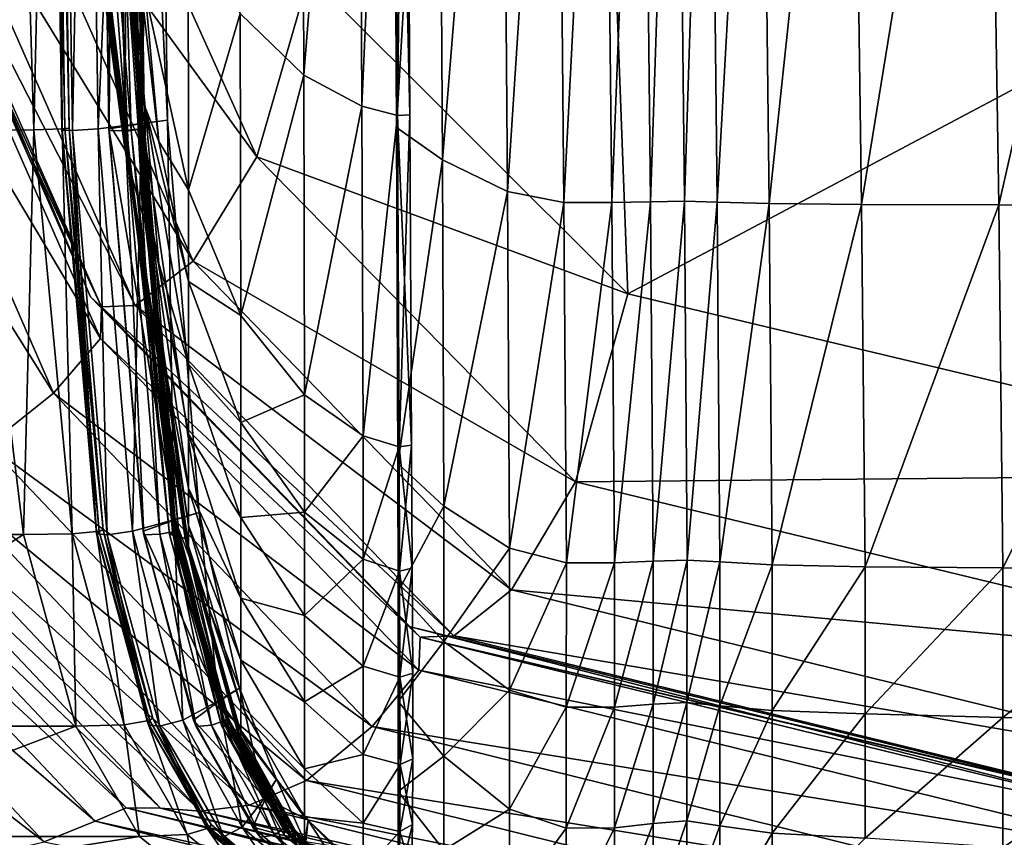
# Model space of a CAD drawing. Header units: millimetres. Extents: x 2387 to 13955, y -4964 to 364.
# Tile 693 of 1056: x 2447 to 2462, y -358 to -345. Entities that reach past the tile are written whole.
import ezdxf

# ---------------------------------------------------------------- set-up
doc = ezdxf.new("R2010")
doc.units = ezdxf.units.MM
doc.header["$MEASUREMENT"] = 0
doc.layers.add('Predefinito', color=7, linetype='Continuous', true_color=0x000000)

# ---------------------------------------------------------------- blocks, each defined once
blk = doc.blocks.new('Blocco 09')
at = {"layer": 'Predefinito'}
for points in [[(-960.847, -602.608, 16.824), (-960.808, -613.825, 16.898), (-961.812, -612.852, 18.824)], [(-960.808, -613.825, 16.898), (-960.847, -602.608, 16.824), (-959.942, -602.875, 15.896)], [(-965.072, -614.694, 435.733), (-965.43, -602.864, 435.724), (-964.804, -602.857, 433.915)], [(-964.804, -602.857, 433.915), (-964.624, -614.677, 433.923), (-965.072, -614.694, 435.733)], [(-964.624, -614.677, 433.923), (-964.804, -602.857, 433.915), (-964.693, -602.853, 433.742)], [(-964.515, -614.666, 433.749), (-964.693, -602.853, 433.742), (-964.762, -602.857, 433.548)], [(-964.693, -602.853, 433.742), (-964.515, -614.666, 433.749), (-964.624, -614.677, 433.923)], [(-964.464, -614.702, 430.157), (-964.647, -602.867, 430.15), (-964.234, -602.857, 427.747)], [(-964.234, -602.857, 427.747), (-964.055, -614.676, 427.752), (-964.464, -614.702, 430.157)], [(-964.055, -614.676, 427.752), (-964.234, -602.857, 427.747), (-963.543, -602.827, 426.922)], [(-963.355, -614.594, 426.716), (-963.525, -602.827, 426.712), (-964.067, -602.858, 425.783)], [(-963.543, -602.827, 426.922), (-963.373, -614.594, 426.926), (-964.055, -614.676, 427.752)], [(-963.422, -614.683, 419.978), (-963.603, -602.861, 419.976), (-963.503, -602.857, 419.797)], [(-963.323, -614.672, 419.799), (-963.503, -602.857, 419.797), (-963.582, -602.861, 419.607)], [(-963.373, -614.594, 426.926), (-963.543, -602.827, 426.922), (-963.122, -602.807, 426.852)], [(-962.959, -614.539, 426.856), (-963.122, -602.807, 426.852), (-963.525, -602.827, 426.712)], [(-963.525, -602.827, 426.712), (-963.355, -614.594, 426.716), (-962.959, -614.539, 426.856)], [(-963.503, -602.857, 419.797), (-963.323, -614.672, 419.799), (-963.422, -614.683, 419.978)], [(-963.122, -602.807, 426.852), (-962.959, -614.539, 426.856), (-963.373, -614.594, 426.926)], [(-965.43, -602.864, 435.724), (-965.072, -614.694, 435.733), (-966.023, -614.699, 440.837)], [(-963.642, -614.754, 360.677), (-965.062, -602.897, 360.758), (-965.249, -602.965, 218.878)], [(-965.249, -602.965, 218.878), (-963.652, -614.873, 218.553), (-963.642, -614.754, 360.677)], [(-963.652, -614.873, 218.553), (-965.249, -602.965, 218.878), (-964.913, -604.242, 77.763)], [(-963.61, -614.712, 412.597), (-964.5, -602.872, 412.596), (-965.062, -602.897, 360.758)], [(-965.062, -602.897, 360.758), (-963.642, -614.754, 360.677), (-963.61, -614.712, 412.597)], [(-964.582, -614.677, 433.555), (-964.762, -602.857, 433.548), (-964.812, -602.864, 432.596)], [(-964.63, -614.695, 432.604), (-964.812, -602.864, 432.596), (-964.647, -602.867, 430.15)], [(-964.812, -602.864, 432.596), (-964.63, -614.695, 432.604), (-964.582, -614.677, 433.555)], [(-964.762, -602.857, 433.548), (-964.582, -614.677, 433.555), (-964.515, -614.666, 433.749)], [(-964.647, -602.867, 430.15), (-964.464, -614.702, 430.157), (-964.63, -614.695, 432.604)], [(-963.537, -614.702, 417.759), (-963.896, -602.868, 417.757), (-964.5, -602.872, 412.596)], [(-964.5, -602.872, 412.596), (-963.61, -614.712, 412.597), (-963.537, -614.702, 417.759)], [(-963.887, -614.677, 425.787), (-964.067, -602.858, 425.783), (-964.066, -602.869, 423.344)], [(-964.067, -602.858, 425.783), (-963.887, -614.677, 425.787), (-963.355, -614.594, 426.716)], [(-963.883, -614.705, 423.348), (-964.066, -602.869, 423.344), (-963.814, -602.867, 420.906)], [(-964.066, -602.869, 423.344), (-963.883, -614.705, 423.348), (-963.887, -614.677, 425.787)], [(-963.401, -614.683, 419.609), (-963.582, -602.861, 419.607), (-963.896, -602.868, 417.757)], [(-963.896, -602.868, 417.757), (-963.537, -614.702, 417.759), (-963.401, -614.683, 419.609)], [(-963.814, -602.867, 420.906), (-963.631, -614.7, 420.908), (-963.883, -614.705, 423.348)], [(-963.631, -614.7, 420.908), (-963.814, -602.867, 420.906), (-963.603, -602.861, 419.976)], [(-963.603, -602.861, 419.976), (-963.422, -614.683, 419.978), (-963.631, -614.7, 420.908)], [(-963.582, -602.861, 419.607), (-963.401, -614.683, 419.609), (-963.323, -614.672, 419.799)], [(-959.942, -602.875, 15.896), (-959.889, -614.32, 15.954), (-960.808, -613.825, 16.898)], [(-959.889, -614.32, 15.954), (-959.942, -602.875, 15.896), (-959.386, -602.956, 15.787)], [(-959.386, -602.956, 15.787), (-959.326, -614.467, 15.834), (-959.889, -614.32, 15.954)], [(-959.326, -614.467, 15.834), (-959.386, -602.956, 15.787), (-959.403, -603.055, 15.228)], [(-959.326, -614.467, 15.834), (-959.386, -602.956, 15.787), (-959.196, -602.95, 15.937)], [(-959.133, -614.453, 15.98), (-959.196, -602.95, 15.937), (-959.386, -602.956, 15.787)], [(-959.386, -602.956, 15.787), (-959.326, -614.467, 15.834), (-959.133, -614.453, 15.98)], [(-959.196, -602.95, 15.937), (-959.133, -614.453, 15.98), (-959.326, -614.467, 15.834)], [(-959.341, -614.655, 15.276), (-959.403, -603.055, 15.228), (-958.69, -603.327, 14.151)], [(-959.403, -603.055, 15.228), (-959.341, -614.655, 15.276), (-959.326, -614.467, 15.834)], [(-958.69, -603.327, 14.151), (-958.616, -615.164, 14.186), (-959.341, -614.655, 15.276)], [(-958.616, -615.164, 14.186), (-958.69, -603.327, 14.151), (-957.68, -603.597, 13.131)], [(-957.68, -603.597, 13.131), (-957.588, -615.668, 13.153), (-958.616, -615.164, 14.186)], [(-957.588, -615.668, 13.153), (-957.68, -603.597, 13.131), (-956.807, -603.688, 12.743)], [(-956.807, -603.688, 12.743), (-956.695, -615.839, 12.766), (-957.588, -615.668, 13.153)], [(-956.695, -615.839, 12.766), (-956.807, -603.688, 12.743), (-956.067, -603.689, 12.734)], [(-956.067, -603.689, 12.734), (-955.939, -615.839, 12.765), (-956.695, -615.839, 12.766)], [(-955.939, -615.839, 12.765), (-956.067, -603.689, 12.734), (-955.457, -603.685, 12.853)], [(-955.457, -603.685, 12.853), (-955.325, -615.828, 12.889), (-955.939, -615.839, 12.765)], [(-955.325, -615.828, 12.889), (-955.457, -603.685, 12.853), (-954.921, -603.683, 12.92)], [(-954.921, -603.683, 12.92), (-954.79, -615.821, 12.961), (-955.325, -615.828, 12.889)], [(-954.79, -615.821, 12.961), (-954.921, -603.683, 12.92), (-954.407, -603.688, 12.758)], [(-954.407, -603.688, 12.758), (-954.274, -615.835, 12.807), (-954.79, -615.821, 12.961)], [(-954.274, -615.835, 12.807), (-954.407, -603.688, 12.758), (-953.594, -603.695, 12.513)], [(-953.594, -603.695, 12.513), (-953.45, -615.856, 12.571), (-954.274, -615.835, 12.807)], [(-953.45, -615.856, 12.571), (-953.594, -603.695, 12.513), (-952.163, -603.701, 12.327)], [(-952.163, -603.701, 12.327), (-951.992, -615.871, 12.4), (-953.45, -615.856, 12.571)], [(-951.992, -615.871, 12.4), (-952.163, -603.701, 12.327), (-950.016, -603.705, 12.21)], [(-950.016, -603.705, 12.21), (-949.824, -615.88, 12.296), (-951.992, -615.871, 12.4)], [(-949.824, -615.88, 12.296), (-950.016, -603.705, 12.21), (-947.052, -603.706, 12.172)], [(-947.052, -603.706, 12.172), (-946.871, -615.883, 12.262), (-949.824, -615.88, 12.296)], [(-964.913, -604.242, 77.763), (-963.568, -615.276, 77.64), (-963.652, -614.873, 218.553)], [(-963.568, -615.276, 77.64), (-964.913, -604.242, 77.763), (-963.903, -607.893, 28.221)], [(-961.547, -615.119, 681.014), (-965.011, -607.437, 699.529), (-966.021, -608.974, 700.352)], [(-965.011, -607.437, 699.529), (-961.547, -615.119, 681.014), (-960.721, -612.252, 680.009)], [(-963.903, -607.893, 28.221), (-963.316, -616.172, 29.353), (-963.568, -615.276, 77.64)], [(-963.903, -607.893, 28.221), (-963.316, -612.522, 25.48), (-963.098, -614.874, 24.832)], [(-963.098, -614.874, 24.832), (-963.316, -614.338, 26.205), (-963.903, -607.893, 28.221)], [(-963.316, -615.631, 27.498), (-963.903, -607.893, 28.221), (-963.316, -614.338, 26.205)], [(-963.903, -607.893, 28.221), (-963.316, -615.631, 27.498), (-963.098, -617.943, 27.999)], [(-963.098, -617.943, 27.999), (-963.316, -616.172, 29.353), (-963.903, -607.893, 28.221)], [(-962.557, -616.77, 681.592), (-966.021, -608.974, 700.352), (-966.934, -609.628, 700.702)], [(-966.021, -608.974, 700.352), (-962.557, -616.77, 681.592), (-961.547, -615.119, 681.014)], [(-964.177, -617.334, 681.79), (-967.641, -609.5, 700.634), (-967.468, -609.649, 700.713)], [(-964.004, -617.493, 681.846), (-967.468, -609.649, 700.713), (-967.641, -609.5, 700.634)], [(-967.641, -609.5, 700.634), (-964.177, -617.334, 681.79), (-964.004, -617.493, 681.846)], [(-964.004, -617.493, 681.846), (-967.468, -609.649, 700.713), (-967.484, -610.114, 700.962)], [(-963.469, -617.472, 681.839), (-966.934, -609.628, 700.702), (-967.468, -609.649, 700.713)], [(-967.468, -609.649, 700.713), (-964.004, -617.493, 681.846), (-964.177, -617.334, 681.79)], [(-967.468, -609.649, 700.713), (-964.004, -617.493, 681.846), (-963.469, -617.472, 681.839)], [(-966.934, -609.628, 700.702), (-963.469, -617.472, 681.839), (-962.557, -616.77, 681.592)], [(-964.02, -617.993, 682.021), (-967.484, -610.114, 700.962), (-968.224, -610.916, 701.392)], [(-967.484, -610.114, 700.962), (-964.02, -617.993, 682.021), (-964.004, -617.493, 681.846)], [(-960.721, -612.252, 680.009), (-955.687, -617.285, 657.398), (-955.953, -610.134, 661.132)], [(-944.545, -611.368, 622.324), (-955.953, -610.134, 661.132), (-955.687, -617.285, 657.398)], [(-964.76, -618.855, 682.323), (-968.224, -610.916, 701.392), (-969.261, -611.682, 701.802)], [(-968.224, -610.916, 701.392), (-964.76, -618.855, 682.323), (-964.02, -617.993, 682.021)], [(-962.634, -611.271, 21.891), (-962.63, -615.638, 22.146), (-963.316, -612.522, 25.48)], [(-962.63, -615.638, 22.146), (-962.634, -611.271, 21.891), (-961.812, -612.852, 18.824)], [(-955.687, -617.285, 657.398), (-943.729, -620.139, 615.594), (-944.545, -611.368, 622.324)], [(-969.261, -611.682, 701.802), (-965.796, -619.676, 682.611), (-964.76, -618.855, 682.323)], [(-955.687, -617.285, 657.398), (-960.721, -612.252, 680.009), (-961.547, -615.119, 681.014)], [(-963.098, -614.874, 24.832), (-963.316, -612.522, 25.48), (-962.63, -615.638, 22.146)], [(-961.812, -612.852, 18.824), (-961.804, -617.628, 19.079), (-962.63, -615.638, 22.146)], [(-961.804, -617.628, 19.079), (-961.812, -612.852, 18.824), (-960.808, -613.825, 16.898)], [(-960.808, -613.825, 16.898), (-960.795, -618.88, 17.144), (-961.804, -617.628, 19.079)], [(-960.795, -618.88, 17.144), (-960.808, -613.825, 16.898), (-959.889, -614.32, 15.954)], [(-963.098, -616.805, 26.05), (-963.316, -614.338, 26.205), (-962.63, -618.396, 23.207)], [(-962.63, -617.088, 22.58), (-962.63, -618.396, 23.207), (-963.316, -614.338, 26.205)], [(-963.316, -614.338, 26.205), (-963.098, -614.874, 24.832), (-962.63, -617.088, 22.58)], [(-963.316, -614.338, 26.205), (-963.098, -616.805, 26.05), (-963.316, -615.631, 27.498)], [(-959.889, -614.32, 15.954), (-959.87, -619.528, 16.186), (-960.795, -618.88, 17.144)], [(-959.87, -619.528, 16.186), (-959.889, -614.32, 15.954), (-959.326, -614.467, 15.834)], [(-959.326, -614.467, 15.834), (-959.3, -619.706, 16.051), (-959.87, -619.528, 16.186)], [(-959.3, -619.706, 16.051), (-959.326, -614.467, 15.834), (-959.341, -614.655, 15.276)], [(-959.103, -619.679, 16.189), (-959.133, -614.453, 15.98), (-959.326, -614.467, 15.834)], [(-959.3, -619.706, 16.051), (-959.326, -614.467, 15.834), (-959.133, -614.453, 15.98)], [(-959.326, -614.467, 15.834), (-959.3, -619.706, 16.051), (-959.103, -619.679, 16.189)], [(-959.133, -614.453, 15.98), (-959.103, -619.679, 16.189), (-959.3, -619.706, 16.051)], [(-964.465, -621.08, 435.736), (-965.072, -614.694, 435.733), (-964.624, -614.677, 433.923)], [(-964.039, -621.043, 433.557), (-964.582, -614.677, 433.555), (-964.63, -614.695, 432.604)], [(-964.081, -621.043, 433.925), (-964.624, -614.677, 433.923), (-964.515, -614.666, 433.749)], [(-964.624, -614.677, 433.923), (-964.081, -621.043, 433.925), (-964.465, -621.08, 435.736)], [(-963.976, -621.018, 433.75), (-964.515, -614.666, 433.749), (-964.582, -614.677, 433.555)], [(-964.582, -614.677, 433.555), (-964.039, -621.043, 433.557), (-963.976, -621.018, 433.75)], [(-964.515, -614.666, 433.749), (-963.976, -621.018, 433.75), (-964.081, -621.043, 433.925)], [(-963.914, -621.095, 430.159), (-964.464, -614.702, 430.157), (-964.055, -614.676, 427.752)], [(-963.513, -621.037, 427.753), (-964.055, -614.676, 427.752), (-963.373, -614.594, 426.926)], [(-964.055, -614.676, 427.752), (-963.513, -621.037, 427.753), (-963.914, -621.095, 430.159)], [(-962.84, -620.861, 426.715), (-963.355, -614.594, 426.716), (-963.887, -614.677, 425.787)], [(-963.345, -621.038, 425.788), (-963.887, -614.677, 425.787), (-963.883, -614.705, 423.348)], [(-963.887, -614.677, 425.787), (-963.345, -621.038, 425.788), (-962.84, -620.861, 426.715)], [(-963.082, -621.087, 420.909), (-963.631, -614.7, 420.908), (-963.422, -614.683, 419.978)], [(-962.858, -621.05, 419.609), (-963.401, -614.683, 419.609), (-963.537, -614.702, 417.759)], [(-963.373, -614.594, 426.926), (-962.858, -620.861, 426.925), (-963.513, -621.037, 427.753)], [(-962.879, -621.05, 419.979), (-963.422, -614.683, 419.978), (-963.323, -614.672, 419.799)], [(-963.422, -614.683, 419.978), (-962.879, -621.05, 419.979), (-963.082, -621.087, 420.909)], [(-962.784, -621.025, 419.799), (-963.323, -614.672, 419.799), (-963.401, -614.683, 419.609)], [(-963.401, -614.683, 419.609), (-962.858, -621.05, 419.609), (-962.784, -621.025, 419.799)], [(-962.858, -620.861, 426.925), (-963.373, -614.594, 426.926), (-962.959, -614.539, 426.856)], [(-962.462, -620.744, 426.853), (-962.959, -614.539, 426.856), (-963.355, -614.594, 426.716)], [(-963.355, -614.594, 426.716), (-962.84, -620.861, 426.715), (-962.462, -620.744, 426.853)], [(-963.323, -614.672, 419.799), (-962.784, -621.025, 419.799), (-962.879, -621.05, 419.979)], [(-962.959, -614.539, 426.856), (-962.462, -620.744, 426.853), (-962.858, -620.861, 426.925)], [(-959.319, -619.969, 15.501), (-959.341, -614.655, 15.276), (-958.616, -615.164, 14.186)], [(-959.341, -614.655, 15.276), (-959.319, -619.969, 15.501), (-959.3, -619.706, 16.051)], [(-966.023, -614.699, 440.837), (-965.237, -621.092, 440.841), (-970.804, -621.091, 469.021)], [(-965.237, -621.092, 440.841), (-966.023, -614.699, 440.837), (-965.072, -614.694, 435.733)], [(-965.072, -614.694, 435.733), (-964.465, -621.08, 435.736), (-965.237, -621.092, 440.841)], [(-964.082, -621.081, 432.606), (-964.63, -614.695, 432.604), (-964.464, -614.702, 430.157)], [(-964.63, -614.695, 432.604), (-964.082, -621.081, 432.606), (-964.039, -621.043, 433.557)], [(-964.464, -614.702, 430.157), (-963.914, -621.095, 430.159), (-964.082, -621.081, 432.606)], [(-963.332, -621.098, 423.349), (-963.883, -614.705, 423.348), (-963.631, -614.7, 420.908)], [(-963.883, -614.705, 423.348), (-963.332, -621.098, 423.349), (-963.345, -621.038, 425.788)], [(-963.642, -614.754, 360.677), (-963.652, -614.873, 218.553), (-962.631, -621.288, 217.579)], [(-962.824, -621.106, 412.597), (-963.61, -614.712, 412.597), (-963.642, -614.754, 360.677)], [(-962.631, -621.288, 217.579), (-962.679, -621.154, 360.434), (-963.642, -614.754, 360.677)], [(-963.642, -614.754, 360.677), (-962.679, -621.154, 360.434), (-962.824, -621.106, 412.597)], [(-963.631, -614.7, 420.908), (-963.082, -621.087, 420.909), (-963.332, -621.098, 423.349)], [(-962.929, -621.089, 417.759), (-963.537, -614.702, 417.759), (-963.61, -614.712, 412.597)], [(-963.61, -614.712, 412.597), (-962.824, -621.106, 412.597), (-962.929, -621.089, 417.759)], [(-963.537, -614.702, 417.759), (-962.929, -621.089, 417.759), (-962.858, -621.05, 419.609)], [(-962.63, -621.373, 76.058), (-962.631, -621.288, 217.579), (-963.652, -614.873, 218.553)], [(-963.652, -614.873, 218.553), (-963.568, -615.276, 77.64), (-962.63, -621.373, 76.058)], [(-962.63, -615.638, 22.146), (-962.63, -617.088, 22.58), (-963.098, -614.874, 24.832)], [(-956.513, -620.256, 658.008), (-961.547, -615.119, 681.014), (-962.557, -616.77, 681.592)], [(-961.547, -615.119, 681.014), (-956.513, -620.256, 658.008), (-955.687, -617.285, 657.398)], [(-962.63, -621.273, 27.892), (-962.63, -621.373, 76.058), (-963.568, -615.276, 77.64)], [(-963.568, -615.276, 77.64), (-963.316, -616.172, 29.353), (-962.63, -621.273, 27.892)], [(-958.616, -615.164, 14.186), (-958.592, -620.644, 14.405), (-959.319, -619.969, 15.501)], [(-958.592, -620.644, 14.405), (-958.616, -615.164, 14.186), (-957.588, -615.668, 13.153)], [(-963.098, -617.943, 27.999), (-963.316, -615.631, 27.498), (-962.63, -620.358, 25.168)], [(-962.63, -619.505, 24.06), (-962.63, -620.358, 25.168), (-963.316, -615.631, 27.498)], [(-963.316, -615.631, 27.498), (-963.098, -616.805, 26.05), (-962.63, -619.505, 24.06)], [(-962.63, -617.088, 22.58), (-962.63, -615.638, 22.146), (-961.804, -617.628, 19.079)], [(-957.588, -615.668, 13.153), (-957.557, -621.309, 13.363), (-958.592, -620.644, 14.405)], [(-957.557, -621.309, 13.363), (-957.588, -615.668, 13.153), (-956.695, -615.839, 12.766)], [(-956.695, -615.839, 12.766), (-956.657, -621.538, 12.978), (-957.557, -621.309, 13.363)], [(-956.657, -621.538, 12.978), (-956.695, -615.839, 12.766), (-955.939, -615.839, 12.765)], [(-955.939, -615.839, 12.765), (-955.897, -621.537, 12.982), (-956.657, -621.538, 12.978)], [(-955.897, -621.537, 12.982), (-955.939, -615.839, 12.765), (-955.325, -615.828, 12.889)], [(-955.325, -615.828, 12.889), (-955.282, -621.511, 13.108), (-955.897, -621.537, 12.982)], [(-955.282, -621.511, 13.108), (-955.325, -615.828, 12.889), (-954.79, -615.821, 12.961)], [(-954.79, -615.821, 12.961), (-954.748, -621.495, 13.183), (-955.282, -621.511, 13.108)], [(-954.748, -621.495, 13.183), (-954.79, -615.821, 12.961), (-954.274, -615.835, 12.807)], [(-954.274, -615.835, 12.807), (-954.231, -621.525, 13.036), (-954.748, -621.495, 13.183)], [(-954.231, -621.525, 13.036), (-954.274, -615.835, 12.807), (-953.45, -615.856, 12.571)], [(-953.45, -615.856, 12.571), (-953.402, -621.57, 12.811), (-954.231, -621.525, 13.036)], [(-953.402, -621.57, 12.811), (-953.45, -615.856, 12.571), (-951.992, -615.871, 12.4)], [(-951.992, -615.871, 12.4), (-951.934, -621.601, 12.654), (-953.402, -621.57, 12.811)], [(-951.934, -621.601, 12.654), (-951.992, -615.871, 12.4), (-949.824, -615.88, 12.296)], [(-949.824, -615.88, 12.296), (-949.76, -621.619, 12.563), (-951.934, -621.601, 12.654)], [(-949.76, -621.619, 12.563), (-949.824, -615.88, 12.296), (-946.871, -615.883, 12.262)], [(-946.871, -615.883, 12.262), (-946.81, -621.625, 12.532), (-949.76, -621.619, 12.563)], [(-962.63, -620.949, 26.468), (-962.63, -621.273, 27.892), (-963.316, -616.172, 29.353)], [(-963.316, -616.172, 29.353), (-963.098, -617.943, 27.999), (-962.63, -620.949, 26.468)], [(-957.522, -621.966, 658.359), (-962.557, -616.77, 681.592), (-963.469, -617.472, 681.839)], [(-962.63, -618.396, 23.207), (-962.63, -619.505, 24.06), (-963.098, -616.805, 26.05)], [(-962.557, -616.77, 681.592), (-957.522, -621.966, 658.359), (-956.513, -620.256, 658.008)], [(-961.804, -617.628, 19.079), (-961.804, -619.317, 19.543), (-962.63, -617.088, 22.58)], [(-962.63, -618.396, 23.207), (-962.63, -617.088, 22.58), (-961.804, -619.317, 19.543)], [(-943.729, -620.139, 615.594), (-955.687, -617.285, 657.398), (-956.513, -620.256, 658.008)], [(-959.141, -622.548, 658.479), (-964.177, -617.334, 681.79), (-964.004, -617.493, 681.846)], [(-958.969, -622.714, 658.513), (-964.004, -617.493, 681.846), (-964.177, -617.334, 681.79)], [(-964.177, -617.334, 681.79), (-959.141, -622.548, 658.479), (-958.969, -622.714, 658.513)], [(-958.435, -622.694, 658.508), (-963.469, -617.472, 681.839), (-964.004, -617.493, 681.846)], [(-963.469, -617.472, 681.839), (-958.435, -622.694, 658.508), (-957.522, -621.966, 658.359)], [(-958.969, -622.714, 658.513), (-964.004, -617.493, 681.846), (-964.02, -617.993, 682.021)], [(-964.004, -617.493, 681.846), (-958.969, -622.714, 658.513), (-959.141, -622.548, 658.479)], [(-964.004, -617.493, 681.846), (-958.969, -622.714, 658.513), (-958.435, -622.694, 658.508)], [(-961.804, -619.317, 19.543), (-961.804, -617.628, 19.079), (-960.795, -618.88, 17.144)], [(-962.63, -620.358, 25.168), (-962.63, -620.949, 26.468), (-963.098, -617.943, 27.999)], [(-958.986, -623.234, 658.619), (-964.02, -617.993, 682.021), (-964.76, -618.855, 682.323)], [(-964.02, -617.993, 682.021), (-958.986, -623.234, 658.619), (-958.969, -622.714, 658.513)], [(-961.804, -619.317, 19.543), (-961.804, -620.824, 20.256), (-962.63, -618.396, 23.207)], [(-962.63, -619.505, 24.06), (-962.63, -618.396, 23.207), (-961.804, -620.824, 20.256)], [(-959.725, -624.127, 658.802), (-964.76, -618.855, 682.323), (-965.796, -619.676, 682.611)], [(-964.76, -618.855, 682.323), (-959.725, -624.127, 658.802), (-958.986, -623.234, 658.619)], [(-960.795, -618.88, 17.144), (-960.795, -620.74, 17.619), (-961.804, -619.317, 19.543)], [(-960.795, -620.74, 17.619), (-960.795, -618.88, 17.144), (-959.87, -619.528, 16.186)], [(-961.804, -620.824, 20.256), (-961.804, -619.317, 19.543), (-960.795, -620.74, 17.619)], [(-962.63, -620.358, 25.168), (-962.63, -619.505, 24.06), (-961.804, -622.095, 21.238)], [(-961.804, -620.824, 20.256), (-961.804, -622.095, 21.238), (-962.63, -619.505, 24.06)], [(-959.87, -619.528, 16.186), (-959.868, -621.483, 16.656), (-960.795, -620.74, 17.619)], [(-959.868, -621.483, 16.656), (-959.87, -619.528, 16.186), (-959.3, -619.706, 16.051)], [(-960.762, -624.979, 658.977), (-965.796, -619.676, 682.611), (-966.703, -620.056, 682.744)], [(-965.796, -619.676, 682.611), (-960.762, -624.979, 658.977), (-959.725, -624.127, 658.802)], [(-959.3, -619.706, 16.051), (-959.292, -621.669, 16.503), (-959.868, -621.483, 16.656)], [(-959.292, -621.669, 16.503), (-959.3, -619.706, 16.051), (-959.319, -619.969, 15.501)], [(-959.092, -621.623, 16.63), (-959.103, -619.679, 16.189), (-959.3, -619.706, 16.051)], [(-959.292, -621.669, 16.503), (-959.3, -619.706, 16.051), (-959.103, -619.679, 16.189)], [(-959.3, -619.706, 16.051), (-959.292, -621.669, 16.503), (-959.092, -621.623, 16.63)], [(-959.103, -619.679, 16.189), (-959.092, -621.623, 16.63), (-959.292, -621.669, 16.503)], [(-959.317, -621.994, 15.972), (-959.319, -619.969, 15.501), (-958.592, -620.644, 14.405)], [(-959.319, -619.969, 15.501), (-959.317, -621.994, 15.972), (-959.292, -621.669, 16.503)], [(-963.612, -625.411, 659.067), (-968.647, -620.095, 682.758), (-969.141, -620.298, 682.829)], [(-963.073, -625.42, 659.068), (-968.107, -620.103, 682.761), (-968.647, -620.095, 682.758)], [(-968.647, -620.095, 682.758), (-963.612, -625.411, 659.067), (-963.073, -625.42, 659.068)], [(-968.107, -620.103, 682.761), (-963.073, -625.42, 659.068), (-962.441, -625.467, 659.078)], [(-962.441, -625.467, 659.078), (-967.475, -620.148, 682.776), (-968.107, -620.103, 682.761)], [(-961.669, -625.373, 659.058), (-966.703, -620.056, 682.744), (-967.475, -620.148, 682.776)], [(-966.703, -620.056, 682.744), (-961.669, -625.373, 659.058), (-960.762, -624.979, 658.977)], [(-967.475, -620.148, 682.776), (-962.441, -625.467, 659.078), (-961.669, -625.373, 659.058)], [(-944.556, -623.154, 615.891), (-956.513, -620.256, 658.008), (-957.522, -621.966, 658.359)], [(-956.513, -620.256, 658.008), (-944.556, -623.154, 615.891), (-943.729, -620.139, 615.594)], [(-964.106, -625.622, 659.11), (-969.141, -620.298, 682.829), (-969.943, -620.615, 682.94)], [(-969.141, -620.298, 682.829), (-964.106, -625.622, 659.11), (-963.612, -625.411, 659.067)], [(-961.804, -622.095, 21.238), (-961.804, -623.078, 22.51), (-962.63, -620.358, 25.168)], [(-962.63, -620.949, 26.468), (-962.63, -620.358, 25.168), (-961.804, -623.078, 22.51)], [(-964.909, -625.951, 659.177), (-969.943, -620.615, 682.94), (-971.408, -620.947, 683.057)], [(-969.943, -620.615, 682.94), (-964.909, -625.951, 659.177), (-964.106, -625.622, 659.11)], [(-962.157, -623.72, 426.914), (-962.858, -620.861, 426.925), (-962.462, -620.744, 426.853)], [(-961.824, -623.518, 426.836), (-962.462, -620.744, 426.853), (-962.84, -620.861, 426.715)], [(-962.462, -620.744, 426.853), (-961.824, -623.518, 426.836), (-962.157, -623.72, 426.914)], [(-960.795, -620.74, 17.619), (-960.795, -622.373, 18.379), (-961.804, -620.824, 20.256)], [(-960.795, -622.373, 18.379), (-960.795, -620.74, 17.619), (-959.868, -621.483, 16.656)], [(-958.592, -620.644, 14.405), (-958.592, -622.783, 14.883), (-959.317, -621.994, 15.972)], [(-958.592, -622.783, 14.883), (-958.592, -620.644, 14.405), (-957.557, -621.309, 13.363)], [(-962.718, -624.024, 427.75), (-963.513, -621.037, 427.753), (-962.858, -620.861, 426.925)], [(-962.139, -623.72, 426.704), (-962.84, -620.861, 426.715), (-963.345, -621.038, 425.788)], [(-962.858, -620.861, 426.925), (-962.157, -623.72, 426.914), (-962.718, -624.024, 427.75)], [(-962.84, -620.861, 426.715), (-962.139, -623.72, 426.704), (-961.824, -623.518, 426.836)], [(-961.804, -622.095, 21.238), (-961.804, -620.824, 20.256), (-960.795, -622.373, 18.379)], [(-971.408, -620.947, 683.057), (-966.374, -626.296, 659.248), (-964.909, -625.951, 659.177)], [(-963.645, -624.1, 435.736), (-964.465, -621.08, 435.736), (-964.081, -621.043, 433.925)], [(-963.24, -624.037, 433.554), (-964.039, -621.043, 433.557), (-964.082, -621.081, 432.606)], [(-963.282, -624.037, 433.922), (-964.081, -621.043, 433.925), (-963.976, -621.018, 433.75)], [(-964.081, -621.043, 433.925), (-963.282, -624.037, 433.922), (-963.645, -624.1, 435.736)], [(-963.19, -623.994, 433.746), (-963.976, -621.018, 433.75), (-964.039, -621.043, 433.557)], [(-964.039, -621.043, 433.557), (-963.24, -624.037, 433.554), (-963.19, -623.994, 433.746)], [(-963.976, -621.018, 433.75), (-963.19, -623.994, 433.746), (-963.282, -624.037, 433.922)], [(-963.088, -624.124, 430.159), (-963.914, -621.095, 430.159), (-963.513, -621.037, 427.753)], [(-963.513, -621.037, 427.753), (-962.718, -624.024, 427.75), (-963.088, -624.124, 430.159)], [(-962.551, -624.025, 425.785), (-963.345, -621.038, 425.788), (-963.332, -621.098, 423.349)], [(-963.345, -621.038, 425.788), (-962.551, -624.025, 425.785), (-962.139, -623.72, 426.704)], [(-962.263, -624.108, 420.908), (-963.082, -621.087, 420.909), (-962.879, -621.05, 419.979)], [(-962.059, -624.044, 419.608), (-962.858, -621.05, 419.609), (-962.929, -621.089, 417.759)], [(-962.08, -624.044, 419.977), (-962.879, -621.05, 419.979), (-962.784, -621.025, 419.799)], [(-962.879, -621.05, 419.979), (-962.08, -624.044, 419.977), (-962.263, -624.108, 420.908)], [(-961.998, -624.001, 419.796), (-962.784, -621.025, 419.799), (-962.858, -621.05, 419.609)], [(-962.858, -621.05, 419.609), (-962.059, -624.044, 419.608), (-961.998, -624.001, 419.796)], [(-962.784, -621.025, 419.799), (-961.998, -624.001, 419.796), (-962.08, -624.044, 419.977)], [(-962.63, -621.273, 27.892), (-962.63, -620.949, 26.468), (-961.804, -623.782, 23.987)], [(-961.804, -623.078, 22.51), (-961.804, -623.782, 23.987), (-962.63, -620.949, 26.468)], [(-969.978, -624.12, 469.05), (-970.804, -621.091, 469.021), (-965.237, -621.092, 440.841)], [(-965.237, -621.092, 440.841), (-964.411, -624.121, 440.841), (-969.978, -624.12, 469.05)], [(-964.411, -624.121, 440.841), (-965.237, -621.092, 440.841), (-964.465, -621.08, 435.736)], [(-964.465, -621.08, 435.736), (-963.645, -624.1, 435.736), (-964.411, -624.121, 440.841)], [(-963.262, -624.101, 432.605), (-964.082, -621.081, 432.606), (-963.914, -621.095, 430.159)], [(-964.082, -621.081, 432.606), (-963.262, -624.101, 432.605), (-963.24, -624.037, 433.554)], [(-963.914, -621.095, 430.159), (-963.088, -624.124, 430.159), (-963.262, -624.101, 432.605)], [(-962.506, -624.128, 423.349), (-963.332, -621.098, 423.349), (-963.082, -621.087, 420.909)], [(-963.332, -621.098, 423.349), (-962.506, -624.128, 423.349), (-962.551, -624.025, 425.785)], [(-963.082, -621.087, 420.909), (-962.263, -624.108, 420.908), (-962.506, -624.128, 423.349)], [(-962.109, -624.11, 417.759), (-962.929, -621.089, 417.759), (-962.824, -621.106, 412.597)], [(-962.929, -621.089, 417.759), (-962.109, -624.11, 417.759), (-962.059, -624.044, 419.608)], [(-962.824, -621.106, 412.597), (-961.998, -624.136, 412.597), (-962.109, -624.11, 417.759)], [(-961.998, -624.136, 412.597), (-962.824, -621.106, 412.597), (-962.679, -621.154, 360.434)], [(-962.679, -621.154, 360.434), (-962.631, -621.288, 217.579), (-961.804, -624.333, 216.511)], [(-961.804, -624.333, 216.511), (-961.853, -624.188, 360.167), (-962.679, -621.154, 360.434)], [(-962.679, -621.154, 360.434), (-961.853, -624.188, 360.167), (-961.998, -624.136, 412.597)], [(-962.631, -621.288, 217.579), (-962.63, -621.373, 76.058), (-961.804, -624.4, 74.145)], [(-961.804, -624.4, 74.145), (-961.804, -624.333, 216.511), (-962.631, -621.288, 217.579)], [(-961.804, -623.782, 23.987), (-961.804, -624.219, 25.584), (-962.63, -621.273, 27.892)], [(-962.63, -621.373, 76.058), (-962.63, -621.273, 27.892), (-961.804, -624.219, 25.584)], [(-961.804, -624.219, 25.584), (-961.804, -624.4, 74.145), (-962.63, -621.373, 76.058)], [(-957.557, -621.309, 13.363), (-957.557, -623.554, 13.844), (-958.592, -622.783, 14.883)], [(-957.557, -623.554, 13.844), (-957.557, -621.309, 13.363), (-956.657, -621.538, 12.978)], [(-959.868, -621.483, 16.656), (-959.867, -623.173, 17.429), (-960.795, -622.373, 18.379)], [(-959.867, -623.173, 17.429), (-959.868, -621.483, 16.656), (-959.292, -621.669, 16.503)], [(-955.282, -621.511, 13.108), (-955.283, -623.775, 13.595), (-955.898, -623.82, 13.472)], [(-955.898, -623.82, 13.472), (-955.897, -621.537, 12.982), (-955.282, -621.511, 13.108)], [(-955.283, -623.775, 13.595), (-955.282, -621.511, 13.108), (-954.748, -621.495, 13.183)], [(-954.748, -621.495, 13.183), (-954.75, -623.747, 13.669), (-955.283, -623.775, 13.595)], [(-954.75, -623.747, 13.669), (-954.748, -621.495, 13.183), (-954.231, -621.525, 13.036)], [(-954.231, -621.525, 13.036), (-954.231, -623.798, 13.531), (-954.75, -623.747, 13.669)], [(-954.231, -623.798, 13.531), (-954.231, -621.525, 13.036), (-953.402, -621.57, 12.811)], [(-959.292, -621.669, 16.503), (-959.286, -623.349, 17.259), (-959.867, -623.173, 17.429)], [(-959.286, -623.349, 17.259), (-959.292, -621.669, 16.503), (-959.317, -621.994, 15.972)], [(-959.083, -623.281, 17.369), (-959.092, -621.623, 16.63), (-959.292, -621.669, 16.503)], [(-959.286, -623.349, 17.259), (-959.292, -621.669, 16.503), (-959.092, -621.623, 16.63)], [(-959.292, -621.669, 16.503), (-959.286, -623.349, 17.259), (-959.083, -623.281, 17.369)], [(-959.092, -621.623, 16.63), (-959.083, -623.281, 17.369), (-959.286, -623.349, 17.259)], [(-956.657, -621.538, 12.978), (-956.658, -623.823, 13.465), (-957.557, -623.554, 13.844)], [(-956.658, -623.823, 13.465), (-956.657, -621.538, 12.978), (-955.897, -621.537, 12.982)], [(-955.897, -621.537, 12.982), (-955.898, -623.82, 13.472), (-956.658, -623.823, 13.465)], [(-953.402, -621.57, 12.811), (-953.402, -623.876, 13.322), (-954.231, -623.798, 13.531)], [(-953.402, -623.876, 13.322), (-953.402, -621.57, 12.811), (-951.934, -621.601, 12.654)], [(-951.934, -621.601, 12.654), (-951.934, -623.928, 13.18), (-953.402, -623.876, 13.322)], [(-951.934, -623.928, 13.18), (-951.934, -621.601, 12.654), (-949.76, -621.619, 12.563)], [(-949.76, -621.619, 12.563), (-949.76, -623.984, 13.1), (-951.934, -623.928, 13.18)], [(-949.76, -623.984, 13.1), (-949.76, -621.619, 12.563), (-946.81, -621.625, 12.532)], [(-946.81, -621.625, 12.532), (-946.81, -624.073, 13.073), (-949.76, -623.984, 13.1)], [(-959.316, -623.729, 16.759), (-959.317, -621.994, 15.972), (-958.592, -622.783, 14.883)], [(-959.317, -621.994, 15.972), (-959.316, -623.729, 16.759), (-959.286, -623.349, 17.259)], [(-945.565, -624.889, 616.062), (-957.522, -621.966, 658.359), (-958.435, -622.694, 658.508)], [(-957.522, -621.966, 658.359), (-945.565, -624.889, 616.062), (-944.556, -623.154, 615.891)], [(-961.804, -623.078, 22.51), (-961.804, -622.095, 21.238), (-960.795, -623.739, 19.436)], [(-960.795, -622.373, 18.379), (-960.795, -623.739, 19.436), (-961.804, -622.095, 21.238)], [(-960.795, -623.739, 19.436), (-960.795, -622.373, 18.379), (-959.867, -623.173, 17.429)], [(-947.182, -625.477, 616.106), (-959.141, -622.548, 658.479), (-958.969, -622.714, 658.513)], [(-947.01, -625.646, 616.127), (-958.969, -622.714, 658.513), (-959.141, -622.548, 658.479)], [(-959.141, -622.548, 658.479), (-947.182, -625.477, 616.106), (-947.01, -625.646, 616.127)], [(-947.01, -625.646, 616.127), (-958.969, -622.714, 658.513), (-958.986, -623.234, 658.619)], [(-946.477, -625.627, 616.132), (-958.435, -622.694, 658.508), (-958.969, -622.714, 658.513)], [(-958.969, -622.714, 658.513), (-947.01, -625.646, 616.127), (-947.182, -625.477, 616.106)], [(-958.969, -622.714, 658.513), (-947.01, -625.646, 616.127), (-946.477, -625.627, 616.132)], [(-958.435, -622.694, 658.508), (-946.477, -625.627, 616.132), (-945.565, -624.889, 616.062)], [(-958.592, -622.783, 14.883), (-958.592, -624.596, 15.699), (-959.316, -623.729, 16.759)], [(-958.592, -624.596, 15.699), (-958.592, -622.783, 14.883), (-957.557, -623.554, 13.844)], [(-961.804, -623.782, 23.987), (-961.804, -623.078, 22.51), (-960.795, -624.796, 20.801)], [(-960.795, -623.739, 19.436), (-960.795, -624.796, 20.801), (-961.804, -623.078, 22.51)], [(-959.867, -623.173, 17.429), (-959.867, -624.571, 18.512), (-960.795, -623.739, 19.436)], [(-959.867, -624.571, 18.512), (-959.867, -623.173, 17.429), (-959.286, -623.349, 17.259)], [(-947.028, -626.175, 616.186), (-958.986, -623.234, 658.619), (-959.725, -624.127, 658.802)], [(-958.986, -623.234, 658.619), (-947.028, -626.175, 616.186), (-947.01, -625.646, 616.127)], [(-959.286, -623.349, 17.259), (-959.285, -624.728, 18.324), (-959.867, -624.571, 18.512)], [(-959.285, -624.728, 18.324), (-959.286, -623.349, 17.259), (-959.316, -623.729, 16.759)], [(-959.081, -624.637, 18.414), (-959.083, -623.281, 17.369), (-959.286, -623.349, 17.259)], [(-959.285, -624.728, 18.324), (-959.286, -623.349, 17.259), (-959.083, -623.281, 17.369)], [(-959.286, -623.349, 17.259), (-959.285, -624.728, 18.324), (-959.081, -624.637, 18.414)], [(-959.083, -623.281, 17.369), (-959.081, -624.637, 18.414), (-959.285, -624.728, 18.324)], [(-961.431, -625.263, 426.889), (-962.157, -623.72, 426.914), (-961.824, -623.518, 426.836)], [(-961.24, -624.959, 426.8), (-961.824, -623.518, 426.836), (-962.139, -623.72, 426.704)], [(-961.824, -623.518, 426.836), (-961.24, -624.959, 426.8), (-961.431, -625.263, 426.889)], [(-957.557, -623.554, 13.844), (-957.557, -625.436, 14.683), (-958.592, -624.596, 15.699)], [(-957.557, -625.436, 14.683), (-957.557, -623.554, 13.844), (-956.658, -623.823, 13.465)], [(-961.78, -625.719, 427.744), (-962.718, -624.024, 427.75), (-962.157, -623.72, 426.914)], [(-961.413, -625.263, 426.68), (-962.139, -623.72, 426.704), (-962.551, -624.025, 425.785)], [(-962.157, -623.72, 426.914), (-961.431, -625.263, 426.889), (-961.78, -625.719, 427.744)], [(-962.139, -623.72, 426.704), (-961.413, -625.263, 426.68), (-961.24, -624.959, 426.8)], [(-961.804, -624.219, 25.584), (-961.804, -623.782, 23.987), (-960.795, -625.557, 22.404)], [(-960.795, -624.796, 20.801), (-960.795, -625.557, 22.404), (-961.804, -623.782, 23.987)], [(-960.795, -624.796, 20.801), (-960.795, -623.739, 19.436), (-959.867, -624.571, 18.512)], [(-959.316, -625.157, 17.865), (-959.316, -623.729, 16.759), (-958.592, -624.596, 15.699)], [(-959.316, -623.729, 16.759), (-959.316, -625.157, 17.865), (-959.285, -624.728, 18.324)], [(-956.658, -623.823, 13.465), (-956.658, -625.735, 14.316), (-957.557, -625.436, 14.683)], [(-956.658, -625.735, 14.316), (-956.658, -623.823, 13.465), (-955.898, -623.82, 13.472)], [(-955.898, -623.82, 13.472), (-955.898, -625.73, 14.323), (-956.658, -625.735, 14.316)], [(-955.283, -623.775, 13.595), (-955.284, -625.661, 14.434), (-955.898, -625.73, 14.323)], [(-955.898, -625.73, 14.323), (-955.898, -623.82, 13.472), (-955.283, -623.775, 13.595)], [(-955.284, -625.661, 14.434), (-955.283, -623.775, 13.595), (-954.75, -623.747, 13.669)], [(-954.75, -623.747, 13.669), (-954.751, -625.619, 14.501), (-955.284, -625.661, 14.434)], [(-954.751, -625.619, 14.501), (-954.75, -623.747, 13.669), (-954.231, -623.798, 13.531)], [(-954.231, -623.798, 13.531), (-954.232, -625.696, 14.379), (-954.751, -625.619, 14.501)], [(-954.232, -625.696, 14.379), (-954.231, -623.798, 13.531), (-953.402, -623.876, 13.322)], [(-962.332, -625.738, 433.915), (-963.282, -624.037, 433.922), (-963.19, -623.994, 433.746)], [(-962.269, -625.674, 433.736), (-963.19, -623.994, 433.746), (-963.24, -624.037, 433.554)], [(-963.19, -623.994, 433.746), (-962.269, -625.674, 433.736), (-962.332, -625.738, 433.915)], [(-961.13, -625.747, 419.974), (-962.08, -624.044, 419.977), (-961.998, -624.001, 419.796)], [(-961.078, -625.683, 419.791), (-961.998, -624.001, 419.796), (-962.059, -624.044, 419.608)], [(-961.998, -624.001, 419.796), (-961.078, -625.683, 419.791), (-961.13, -625.747, 419.974)], [(-953.402, -623.876, 13.322), (-953.402, -625.813, 14.192), (-954.232, -625.696, 14.379)], [(-953.402, -625.813, 14.192), (-953.402, -623.876, 13.322), (-951.934, -623.928, 13.18)], [(-951.934, -623.928, 13.18), (-951.934, -625.892, 14.068), (-953.402, -625.813, 14.192)], [(-951.934, -625.892, 14.068), (-951.934, -623.928, 13.18), (-949.76, -623.984, 13.1)], [(-949.76, -623.984, 13.1), (-949.76, -626.041, 13.997), (-951.934, -625.892, 14.068)], [(-949.76, -626.041, 13.997), (-949.76, -623.984, 13.1), (-946.81, -624.073, 13.073)], [(-968.968, -625.864, 469.067), (-969.978, -624.12, 469.05), (-964.411, -624.121, 440.841)], [(-964.411, -624.121, 440.841), (-963.401, -625.865, 440.841), (-968.968, -625.864, 469.067)], [(-963.401, -625.865, 440.841), (-964.411, -624.121, 440.841), (-963.645, -624.1, 435.736)], [(-962.651, -625.834, 435.734), (-963.645, -624.1, 435.736), (-963.282, -624.037, 433.922)], [(-963.645, -624.1, 435.736), (-962.651, -625.834, 435.734), (-963.401, -625.865, 440.841)], [(-963.282, -624.037, 433.922), (-962.332, -625.738, 433.915), (-962.651, -625.834, 435.734)], [(-962.29, -625.738, 433.547), (-963.24, -624.037, 433.554), (-963.262, -624.101, 432.605)], [(-962.267, -625.836, 432.603), (-963.262, -624.101, 432.605), (-963.088, -624.124, 430.159)], [(-963.262, -624.101, 432.605), (-962.267, -625.836, 432.603), (-962.29, -625.738, 433.547)], [(-963.24, -624.037, 433.554), (-962.29, -625.738, 433.547), (-962.269, -625.674, 433.736)], [(-962.078, -625.869, 430.159), (-963.088, -624.124, 430.159), (-962.718, -624.024, 427.75)], [(-963.088, -624.124, 430.159), (-962.078, -625.869, 430.159), (-962.267, -625.836, 432.603)], [(-962.718, -624.024, 427.75), (-961.78, -625.719, 427.744), (-962.078, -625.869, 430.159)], [(-961.612, -625.72, 425.779), (-962.551, -624.025, 425.785), (-962.506, -624.128, 423.349)], [(-962.551, -624.025, 425.785), (-961.612, -625.72, 425.779), (-961.413, -625.263, 426.68)], [(-961.496, -625.874, 423.349), (-962.506, -624.128, 423.349), (-962.263, -624.108, 420.908)], [(-962.506, -624.128, 423.349), (-961.496, -625.874, 423.349), (-961.612, -625.72, 425.779)], [(-961.268, -625.843, 420.908), (-962.263, -624.108, 420.908), (-962.08, -624.044, 419.977)], [(-962.263, -624.108, 420.908), (-961.268, -625.843, 420.908), (-961.496, -625.874, 423.349)], [(-961.109, -625.747, 419.604), (-962.059, -624.044, 419.608), (-962.109, -624.11, 417.759)], [(-960.988, -625.884, 412.597), (-961.115, -625.846, 417.758), (-962.109, -624.11, 417.759)], [(-962.109, -624.11, 417.759), (-961.998, -624.136, 412.597), (-960.988, -625.884, 412.597)], [(-962.109, -624.11, 417.759), (-961.115, -625.846, 417.758), (-961.109, -625.747, 419.604)], [(-962.08, -624.044, 419.977), (-961.13, -625.747, 419.974), (-961.268, -625.843, 420.908)], [(-962.059, -624.044, 419.608), (-961.109, -625.747, 419.604), (-961.078, -625.683, 419.791)], [(-960.843, -625.949, 360.014), (-960.988, -625.884, 412.597), (-961.998, -624.136, 412.597)], [(-961.998, -624.136, 412.597), (-961.853, -624.188, 360.167), (-960.843, -625.949, 360.014)], [(-947.768, -627.082, 616.277), (-959.725, -624.127, 658.802), (-960.762, -624.979, 658.977)], [(-959.725, -624.127, 658.802), (-947.768, -627.082, 616.277), (-947.028, -626.175, 616.186)], [(-946.81, -624.073, 13.073), (-946.81, -626.372, 13.974), (-949.76, -626.041, 13.997)], [(-960.795, -626.129, 215.902), (-960.843, -625.949, 360.014), (-961.853, -624.188, 360.167)], [(-961.853, -624.188, 360.167), (-961.804, -624.333, 216.511), (-960.795, -626.129, 215.902)], [(-961.804, -624.4, 74.145), (-961.804, -624.219, 25.584), (-960.795, -626.033, 24.173)], [(-960.795, -625.557, 22.404), (-960.795, -626.033, 24.173), (-961.804, -624.219, 25.584)], [(-960.795, -626.224, 73.031), (-960.795, -626.129, 215.902), (-961.804, -624.333, 216.511)], [(-961.804, -624.333, 216.511), (-961.804, -624.4, 74.145), (-960.795, -626.224, 73.031)], [(-960.795, -626.033, 24.173), (-960.795, -626.224, 73.031), (-961.804, -624.4, 74.145)], [(-959.867, -624.571, 18.512), (-959.868, -625.653, 19.911), (-960.795, -624.796, 20.801)], [(-959.868, -625.653, 19.911), (-959.867, -624.571, 18.512), (-959.285, -624.728, 18.324)], [(-958.592, -624.596, 15.699), (-958.592, -626.08, 16.851), (-959.316, -625.157, 17.865)], [(-959.29, -625.789, 19.705), (-959.285, -624.728, 18.324), (-959.081, -624.637, 18.414)], [(-959.081, -624.637, 18.414), (-959.088, -625.677, 19.774), (-959.29, -625.789, 19.705)], [(-959.088, -625.677, 19.774), (-959.081, -624.637, 18.414), (-959.285, -624.728, 18.324)], [(-958.592, -626.08, 16.851), (-958.592, -624.596, 15.699), (-957.557, -625.436, 14.683)], [(-960.795, -625.557, 22.404), (-960.795, -624.796, 20.801), (-959.868, -625.653, 19.911)], [(-959.285, -624.728, 18.324), (-959.29, -625.789, 19.705), (-959.868, -625.653, 19.911)], [(-959.29, -625.789, 19.705), (-959.285, -624.728, 18.324), (-959.316, -625.157, 17.865)], [(-959.285, -624.728, 18.324), (-959.29, -625.789, 19.705), (-959.088, -625.677, 19.774)], [(-948.804, -627.946, 616.362), (-960.762, -624.979, 658.977), (-961.669, -625.373, 659.058)], [(-960.791, -625.944, 426.873), (-961.431, -625.263, 426.889), (-961.24, -624.959, 426.8)], [(-960.736, -625.61, 426.772), (-961.24, -624.959, 426.8), (-961.413, -625.263, 426.68)], [(-961.24, -624.959, 426.8), (-960.736, -625.61, 426.772), (-960.791, -625.944, 426.873)], [(-960.762, -624.979, 658.977), (-948.804, -627.946, 616.362), (-947.768, -627.082, 616.277)], [(-960.936, -626.445, 427.746), (-961.78, -625.719, 427.744), (-961.431, -625.263, 426.889)], [(-960.773, -625.944, 426.664), (-961.413, -625.263, 426.68), (-961.612, -625.72, 425.779)], [(-961.431, -625.263, 426.889), (-960.791, -625.944, 426.873), (-960.936, -626.445, 427.746)], [(-961.413, -625.263, 426.68), (-960.773, -625.944, 426.664), (-960.736, -625.61, 426.772)], [(-959.317, -626.262, 19.294), (-959.316, -625.157, 17.865), (-958.592, -626.08, 16.851)], [(-959.316, -625.157, 17.865), (-959.317, -626.262, 19.294), (-959.29, -625.789, 19.705)], [(-951.655, -628.383, 616.404), (-963.612, -625.411, 659.067), (-964.106, -625.622, 659.11)], [(-951.114, -628.392, 616.405), (-963.073, -625.42, 659.068), (-963.612, -625.411, 659.067)], [(-963.612, -625.411, 659.067), (-951.655, -628.383, 616.404), (-951.114, -628.392, 616.405)], [(-963.073, -625.42, 659.068), (-951.114, -628.392, 616.405), (-950.481, -628.441, 616.411)], [(-950.481, -628.441, 616.411), (-962.441, -625.467, 659.078), (-963.073, -625.42, 659.068)], [(-949.71, -628.345, 616.402), (-961.669, -625.373, 659.058), (-962.441, -625.467, 659.078)], [(-961.669, -625.373, 659.058), (-949.71, -628.345, 616.402), (-948.804, -627.946, 616.362)], [(-962.441, -625.467, 659.078), (-950.481, -628.441, 616.411), (-949.71, -628.345, 616.402)], [(-960.795, -626.033, 24.173), (-960.795, -625.557, 22.404), (-959.87, -626.425, 21.578)], [(-959.868, -625.653, 19.911), (-959.87, -626.425, 21.578), (-960.795, -625.557, 22.404)], [(-957.557, -625.436, 14.683), (-957.557, -626.967, 15.872), (-958.592, -626.08, 16.851)], [(-957.557, -626.967, 15.872), (-957.557, -625.436, 14.683), (-956.658, -625.735, 14.316)], [(-952.15, -628.598, 616.425), (-964.106, -625.622, 659.11), (-964.909, -625.951, 659.177)], [(-964.106, -625.622, 659.11), (-952.15, -628.598, 616.425), (-951.655, -628.383, 616.404)], [(-961.477, -626.467, 433.918), (-962.332, -625.738, 433.915), (-962.269, -625.674, 433.736)], [(-961.444, -626.396, 433.735), (-962.269, -625.674, 433.736), (-962.29, -625.738, 433.547)], [(-962.269, -625.674, 433.736), (-961.444, -626.396, 433.735), (-961.477, -626.467, 433.918)], [(-961.166, -626.611, 430.167), (-962.078, -625.869, 430.159), (-961.78, -625.719, 427.744)], [(-961.78, -625.719, 427.744), (-960.936, -626.445, 427.746), (-961.166, -626.611, 430.167)], [(-960.768, -626.447, 425.78), (-961.612, -625.72, 425.779), (-961.496, -625.874, 423.349)], [(-961.612, -625.72, 425.779), (-960.768, -626.447, 425.78), (-960.773, -625.944, 426.664)], [(-960.276, -626.477, 419.975), (-961.13, -625.747, 419.974), (-961.078, -625.683, 419.791)], [(-960.252, -626.407, 419.791), (-961.078, -625.683, 419.791), (-961.109, -625.747, 419.604)], [(-961.078, -625.683, 419.791), (-960.252, -626.407, 419.791), (-960.276, -626.477, 419.975)], [(-960.35, -626.219, 426.888), (-960.791, -625.944, 426.873), (-960.736, -625.61, 426.772)], [(-960.341, -626.012, 426.783), (-960.736, -625.61, 426.772), (-960.773, -625.944, 426.664)], [(-960.736, -625.61, 426.772), (-960.341, -626.012, 426.783), (-960.35, -626.219, 426.888)], [(-959.87, -626.425, 21.578), (-959.868, -625.653, 19.911), (-959.29, -625.789, 19.705)], [(-959.299, -626.54, 21.366), (-959.29, -625.789, 19.705), (-959.088, -625.677, 19.774)], [(-959.088, -625.677, 19.774), (-959.102, -626.41, 21.413), (-959.299, -626.54, 21.366)], [(-959.102, -626.41, 21.413), (-959.088, -625.677, 19.774), (-959.29, -625.789, 19.705)], [(-956.658, -627.287, 15.521), (-956.658, -625.735, 14.316), (-955.898, -625.73, 14.323)], [(-955.898, -625.73, 14.323), (-955.898, -627.281, 15.528), (-956.658, -627.287, 15.521)], [(-955.284, -625.661, 14.434), (-955.284, -627.188, 15.62), (-955.898, -627.281, 15.528)], [(-955.898, -627.281, 15.528), (-955.898, -625.73, 14.323), (-955.284, -625.661, 14.434)], [(-955.284, -627.188, 15.62), (-955.284, -625.661, 14.434), (-954.751, -625.619, 14.501)], [(-954.751, -625.619, 14.501), (-954.751, -627.132, 15.676), (-955.284, -627.188, 15.62)], [(-954.751, -627.132, 15.676), (-954.751, -625.619, 14.501), (-954.232, -625.696, 14.379)], [(-954.232, -625.696, 14.379), (-954.232, -627.235, 15.574), (-954.751, -627.132, 15.676)], [(-954.232, -627.235, 15.574), (-954.232, -625.696, 14.379), (-953.402, -625.813, 14.192)], [(-968.057, -626.605, 469.085), (-968.968, -625.864, 469.067), (-963.401, -625.865, 440.841)], [(-963.401, -625.865, 440.841), (-962.49, -626.606, 440.853), (-968.057, -626.605, 469.085)], [(-962.49, -626.606, 440.853), (-963.401, -625.865, 440.841), (-962.651, -625.834, 435.734)], [(-961.753, -626.572, 435.743), (-962.651, -625.834, 435.734), (-962.332, -625.738, 433.915)], [(-962.651, -625.834, 435.734), (-961.753, -626.572, 435.743), (-962.49, -626.606, 440.853)], [(-962.332, -625.738, 433.915), (-961.477, -626.467, 433.918), (-961.753, -626.572, 435.743)], [(-961.435, -626.467, 433.55), (-962.29, -625.738, 433.547), (-962.267, -625.836, 432.603)], [(-962.29, -625.738, 433.547), (-961.435, -626.467, 433.55), (-961.444, -626.396, 433.735)], [(-961.37, -626.574, 432.611), (-962.267, -625.836, 432.603), (-962.078, -625.869, 430.159)], [(-962.267, -625.836, 432.603), (-961.37, -626.574, 432.611), (-961.435, -626.467, 433.55)], [(-962.078, -625.869, 430.159), (-961.166, -626.611, 430.167), (-961.37, -626.574, 432.611)], [(-960.584, -626.616, 423.355), (-961.496, -625.874, 423.349), (-961.268, -625.843, 420.908)], [(-961.496, -625.874, 423.349), (-960.584, -626.616, 423.355), (-960.768, -626.447, 425.78)], [(-960.371, -626.583, 420.912), (-961.268, -625.843, 420.908), (-961.13, -625.747, 419.974)], [(-961.268, -625.843, 420.908), (-960.371, -626.583, 420.912), (-960.584, -626.616, 423.355)], [(-961.13, -625.747, 419.974), (-960.276, -626.477, 419.975), (-960.371, -626.583, 420.912)], [(-960.255, -626.478, 419.606), (-961.109, -625.747, 419.604), (-961.115, -625.846, 417.758)], [(-961.115, -625.846, 417.758), (-960.988, -625.884, 412.597), (-960.075, -626.629, 412.6)], [(-960.075, -626.629, 412.6), (-960.217, -626.586, 417.761), (-961.115, -625.846, 417.758)], [(-961.115, -625.846, 417.758), (-960.217, -626.586, 417.761), (-960.255, -626.478, 419.606)], [(-961.109, -625.747, 419.604), (-960.255, -626.478, 419.606), (-960.252, -626.407, 419.791)], [(-959.29, -625.789, 19.705), (-959.299, -626.54, 21.366), (-959.87, -626.425, 21.578)], [(-959.299, -626.54, 21.366), (-959.29, -625.789, 19.705), (-959.317, -626.262, 19.294)], [(-959.29, -625.789, 19.705), (-959.299, -626.54, 21.366), (-959.102, -626.41, 21.413)], [(-956.658, -625.735, 14.316), (-956.658, -627.287, 15.521), (-957.557, -626.967, 15.872)], [(-953.402, -625.813, 14.192), (-953.402, -627.39, 15.418), (-954.232, -627.235, 15.574)], [(-953.402, -627.39, 15.418), (-953.402, -625.813, 14.192), (-951.934, -625.892, 14.068)]]:
    blk.add_3dface(points, dxfattribs=at)

msp = doc.modelspace()

# ---------------------------------------------------------------- block references
at = {"layer": 'Predefinito'}
msp.add_blockref('Blocco 09', (3412.066, 267.493), dxfattribs=at)

doc.saveas('drawing.dxf')
